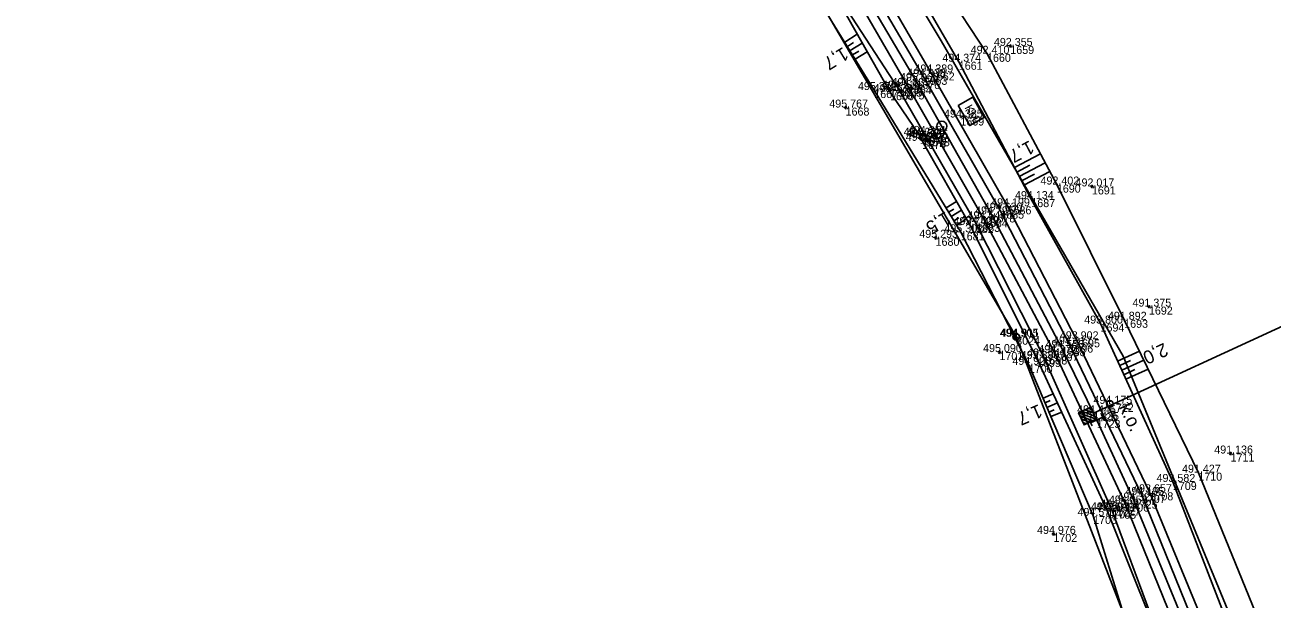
# Model space of a CAD drawing. Extents: x -1234191 to 23050, y -1290331 to -741191.
# Drawn here: x -865300.8 to -865113.9, y -1107212.4 to -1107126.4 of the extents above; entities that cross this region are included whole.
import ezdxf

# ---------------------------------------------------------------- set-up
doc = ezdxf.new("R2010")
doc.units = 0
for name, color, linetype in [('Vrstva 1', 7, 'Continuous'), ('Vrstva 12', 7, 'Continuous'), ('Vrstva 27', 7, 'Continuous'), ('Vrstva 3', 7, 'Continuous'), ('Vrstva 4', 7, 'Continuous'), ('Vrstva 48', 7, 'Continuous'), ('Vrstva 49', 7, 'Continuous'), ('Vrstva 53', 7, 'Continuous'), ('Vrstva 60', 7, 'Continuous'), ('Vrstva 61', 7, 'Continuous'), ('Vrstva 7', 7, 'Continuous')]:
    doc.layers.add(name, color=color, linetype=linetype)

msp = doc.modelspace()

# ---------------------------------------------------------------- linework, layer by layer
at = {"layer": 'Vrstva 1'}
msp.add_lwpolyline([(-865253.95, -1106984.99), (-865244.3, -1107004.68), (-865233.85, -1107023.85), (-865222.73, -1107042.81), (-865211.35, -1107061.61), (-865190.48, -1107095.96), (-865178.48, -1107115.73), (-865167.2, -1107134.79), (-865155.93, -1107154.79), (-865145.4, -1107174.83), (-865140.65, -1107184.59), (-865140.16, -1107185.61), (-865134.6, -1107197.69), (-865124.47, -1107222.35)], dxfattribs=at)
at = {"layer": 'Vrstva 12'}
msp.add_lwpolyline([(-865166.34, -1107143.76), (-865165.75, -1107143.36), (-865166.09, -1107142.72), (-865166.65, -1107143), (-865166.34, -1107143.76)], dxfattribs=at)
at = {"layer": 'Vrstva 27'}
msp.add_line((-865138.21, -1107183.13), (-865138.17, -1107183.22), dxfattribs=at)
msp.add_circle((-865138.19, -1107183.18), 0.5, dxfattribs=at)
at = {"layer": 'Vrstva 3'}
for p, q in [((-865095.24, -1107163.65), (-865140.65, -1107184.59)), ((-865142.4, -1107184.29), (-865140.45, -1107185.01)), ((-865141.92, -1107184.07), (-865140.67, -1107184.53)), ((-865141.44, -1107183.85), (-865140.89, -1107184.05)), ((-865142.88, -1107184.52), (-865140.23, -1107185.49)), ((-865142.66, -1107185), (-865140.71, -1107185.72)), ((-865142.44, -1107185.48), (-865141.19, -1107185.94)), ((-865142.21, -1107185.96), (-865141.67, -1107186.16)), ((-865141.28, -1107185.57), (-865140.86, -1107186.48)), ((-865139.26, -1107185.19), (-865141.07, -1107186.02)), ((-865139.47, -1107184.73), (-865139.05, -1107185.64))]:
    msp.add_line(p, q, dxfattribs=at)
msp.add_lwpolyline([(-865141.06, -1107183.68), (-865140.23, -1107185.49), (-865142.04, -1107186.33), (-865142.88, -1107184.52)], close=True, dxfattribs=at)
at = {"layer": 'Vrstva 4'}
for points in [[(-865271.55, -1106933.15), (-865268.35, -1106943.65), (-865262.05, -1106962.08), (-865252.65, -1106984.49), (-865242.91, -1107004.09), (-865232.53, -1107023.13), (-865221.46, -1107041.92), (-865210.16, -1107060.85), (-865189.56, -1107095.17), (-865177.27, -1107115.1), (-865166.12, -1107134.16), (-865154.62, -1107154.22), (-865144.26, -1107174.3), (-865133.39, -1107196.86), (-865123.28, -1107221.78), (-865114.21, -1107247.33), (-865107.13, -1107271.34), (-865101.45, -1107293.47), (-865096.61, -1107315.67), (-865092.2, -1107337.76), (-865087.93, -1107360.53), (-865078.96, -1107409.77)], [(-865076.81, -1107408.53), (-865086.19, -1107360.28), (-865090.85, -1107337.52), (-865095.49, -1107315.59), (-865100.08, -1107293.18), (-865105.98, -1107271.04), (-865113.06, -1107246.92), (-865121.97, -1107221.37), (-865132.25, -1107196.44), (-865143.24, -1107173.51), (-865153.52, -1107153.57), (-865165.02, -1107133.51), (-865176.15, -1107114.27), (-865188.18, -1107094.57), (-865209.17, -1107060.36), (-865220.24, -1107041.2), (-865231.43, -1107022.53), (-865239.74, -1107008.36), (-865244.25, -1106997.87), (-865250.7, -1106983.56), (-865260.16, -1106961.26), (-865267.75, -1106943.47), (-865268.35, -1106943.65)], [(-865125.9, -1107222.77), (-865135.88, -1107198.13), (-865146.46, -1107175.57), (-865157.07, -1107155.5), (-865168.46, -1107135.54), (-865179.51, -1107116.47), (-865191.76, -1107096.56), (-865212.58, -1107062.37), (-865224.08, -1107043.55), (-865235.22, -1107024.58), (-865245.58, -1107005.36), (-865255.28, -1106985.61)], [(-865257.2, -1106986.42), (-865247.4, -1107006.44), (-865236.53, -1107025.41), (-865225.07, -1107044.05), (-865213.73, -1107062.35), (-865193.66, -1107097.69), (-865181.73, -1107117.74), (-865169.89, -1107135.94), (-865158.21, -1107156.2), (-865148.14, -1107176.08), (-865137.82, -1107199.21), (-865128.67, -1107224.01)]]:
    msp.add_lwpolyline(points, dxfattribs=at)
at = {"layer": 'Vrstva 48'}
for p, q in [((-865177.93, -1107128.95), (-865176.05, -1107127.79)), ((-865177.54, -1107129.59), (-865176.61, -1107129.01)), ((-865177.14, -1107130.23), (-865175.31, -1107129.09)), ((-865176.75, -1107130.86), (-865175.84, -1107130.31)), ((-865176.36, -1107131.5), (-865174.57, -1107130.4)), ((-865152.46, -1107147.77), (-865148.58, -1107145.72)), ((-865152.11, -1107148.43), (-865150.17, -1107147.41)), ((-865151.76, -1107149.1), (-865147.88, -1107147.05)), ((-865151.41, -1107149.76), (-865149.46, -1107148.73)), ((-865151.06, -1107150.42), (-865147.17, -1107148.37)), ((-865162.75, -1107153.82), (-865161.17, -1107152.86)), ((-865162.36, -1107154.47), (-865161.58, -1107153.99)), ((-865161.97, -1107155.11), (-865160.43, -1107154.17)), ((-865161.58, -1107155.75), (-865160.82, -1107155.28)), ((-865161.2, -1107156.39), (-865159.69, -1107155.47)), ((-865137.02, -1107176.76), (-865133.76, -1107175.27)), ((-865136.71, -1107177.44), (-865135.07, -1107176.69)), ((-865136.4, -1107178.12), (-865133.11, -1107176.62)), ((-865136.09, -1107178.81), (-865134.43, -1107178.05)), ((-865135.78, -1107179.49), (-865132.45, -1107177.97)), ((-865148.21, -1107182.34), (-865146.67, -1107181.69)), ((-865147.91, -1107183.03), (-865147.14, -1107182.7)), ((-865147.62, -1107183.73), (-865146.04, -1107183.05)), ((-865147.33, -1107184.42), (-865146.53, -1107184.07)), ((-865147.03, -1107185.1), (-865145.41, -1107184.41))]:
    msp.add_line(p, q, dxfattribs=at)
at = {"layer": 'Vrstva 49'}
for p, q in [((-865153.35, -1107129.46), (-865152.87, -1107129.6)), ((-865153.04, -1107129.29), (-865153.18, -1107129.77)), ((-865178.04, -1107138.7), (-865177.56, -1107138.83)), ((-865177.74, -1107138.52), (-865177.86, -1107139.01)), ((-865141.12, -1107150.52), (-865140.64, -1107150.67)), ((-865140.81, -1107150.35), (-865140.96, -1107150.83)), ((-865164.24, -1107158.05), (-865164.38, -1107158.53)), ((-865164.55, -1107158.22), (-865164.07, -1107158.35)), ((-865132.57, -1107168.53), (-865132.1, -1107168.7)), ((-865132.25, -1107168.38), (-865132.42, -1107168.85)), ((-865154.98, -1107175.35), (-865154.5, -1107175.5)), ((-865154.67, -1107175.18), (-865154.82, -1107175.66)), ((-865120.33, -1107190.55), (-865119.86, -1107190.72)), ((-865120.01, -1107190.4), (-865120.18, -1107190.87)), ((-865146.88, -1107202.6), (-865146.41, -1107202.77)), ((-865146.56, -1107202.45), (-865146.73, -1107202.92))]:
    msp.add_line(p, q, dxfattribs=at)
for points in [[(-865128.67, -1107224.01), (-865138.58, -1107199.15), (-865149.1, -1107176.46), (-865159.17, -1107156.37), (-865166.34, -1107143.76), (-865166.65, -1107143), (-865171.14, -1107136.46), (-865181.73, -1107117.74), (-865193.66, -1107097.69), (-865213.73, -1107062.35), (-865225.07, -1107044.05), (-865236.53, -1107025.41), (-865247.4, -1107006.44), (-865254.29, -1106995.01), (-865264.85, -1106980.55), (-865276.84, -1106965.36), (-865282.93, -1106954.09), (-865282.06, -1106951.11), (-865282.01, -1106951.2), (-865281.78, -1106951.68)], [(-865074.9, -1107417.19), (-865072.18, -1107415.05), (-865074.1, -1107405.04), (-865082.58, -1107358.94), (-865086.35, -1107336.26), (-865090.03, -1107314.57), (-865094.51, -1107291.81), (-865099.26, -1107269.75), (-865102.65, -1107257.91), (-865107.51, -1107244.92), (-865114.81, -1107218.28), (-865124.92, -1107193.5), (-865136.04, -1107170.58), (-865146.13, -1107150.31), (-865156.6, -1107130.71), (-865169.48, -1107111.06), (-865184.01, -1107092.63), (-865206.67, -1107057.9), (-865209.3, -1107045.87)], [(-865074.9, -1107417.19), (-865075.21, -1107414.83), (-865076.81, -1107408.53), (-865086.19, -1107360.28), (-865089.16, -1107337.27), (-865093.61, -1107315.19), (-865097.54, -1107292.27), (-865102.18, -1107269.46), (-865105.31, -1107258.75), (-865109.86, -1107245.87), (-865119, -1107220.06), (-865128.74, -1107194.89), (-865139.58, -1107171.15), (-865149.96, -1107152.49), (-865160.83, -1107131.9), (-865172.18, -1107112.31), (-865184.96, -1107093.62), (-865206.67, -1107057.9)], [(-865096.04, -1107395.2), (-865101.16, -1107363.31), (-865104.56, -1107339.15), (-865108.7, -1107318.89), (-865109.37, -1107293.29), (-865113.38, -1107279.75), (-865116.84, -1107274.56), (-865123.5, -1107250.96), (-865132.9, -1107225.14), (-865140.69, -1107199.99), (-865150.34, -1107177.34), (-865160.54, -1107157.47), (-865173.5, -1107136.14), (-865183.95, -1107119.17), (-865197.15, -1107102.77), (-865218.2, -1107064.9)]]:
    msp.add_lwpolyline(points, dxfattribs=at)
at = {"layer": 'Vrstva 53'}
for p, q in [((-865152.24, -1107173.08), (-865152.19, -1107173.17)), ((-865152.28, -1107173.12), (-865152.18, -1107173.12))]:
    msp.add_line(p, q, dxfattribs=at)
for points in [[(-865238.82, -1106657.44), (-865256.95, -1106698.52), (-865276.74, -1106765.17), (-865279.74, -1106831.09), (-865265.56, -1106893.79), (-865256.25, -1106933.64), (-865247.14, -1106989.91), (-865222.8, -1107004.87), (-865201.31, -1107030.96), (-865196.45, -1107073.73), (-865163.46, -1107128.75), (-865136.19, -1107176.03), (-865109.59, -1107240.55), (-865092.98, -1107247.14), (-865086.64, -1107264.13), (-865095.13, -1107273.62), (-865092.53, -1107296.42)], [(-865031.84, -1107728.7), (-865056.26, -1107614.01), (-865082.13, -1107527.34), (-865093.98, -1107443.05), (-865102.44, -1107349.87), (-865111.7, -1107288.18), (-865115.78, -1107279.62), (-865126.55, -1107239.39), (-865152.22, -1107173.12), (-865183.78, -1107119.15), (-865210.51, -1107089.36), (-865241.35, -1107035.57), (-865260.95, -1106990.6), (-865287.43, -1106945.67), (-865298.94, -1106904.64), (-865299.65, -1106898.63), (-865300.82, -1106833.27), (-865292.28, -1106759.44), (-865281, -1106690.92)]]:
    msp.add_lwpolyline(points, dxfattribs=at)
for centre in [(-865152.23, -1107173.12), (-865152.22, -1107173.12)]:
    msp.add_circle(centre, 0.499, dxfattribs=at)
at = {"layer": 'Vrstva 60'}
for p, q in [((-865153.11, -1107129.53), (-865153.11, -1107129.53)), ((-865160.83, -1107131.9), (-865160.83, -1107131.9)), ((-865156.6, -1107130.71), (-865156.6, -1107130.71)), ((-865165.02, -1107133.51), (-865165.02, -1107133.51)), ((-865168.46, -1107135.54), (-865168.46, -1107135.54)), ((-865167.2, -1107134.79), (-865167.2, -1107134.79)), ((-865166.12, -1107134.16), (-865166.12, -1107134.16)), ((-865173.5, -1107136.14), (-865173.5, -1107136.14)), ((-865171.14, -1107136.46), (-865171.14, -1107136.46)), ((-865169.89, -1107135.94), (-865169.89, -1107135.94)), ((-865169.56, -1107136.35), (-865169.56, -1107136.35)), ((-865177.8, -1107138.77), (-865177.8, -1107138.77)), ((-865160.6, -1107140.26), (-865160.6, -1107140.26)), ((-865166.65, -1107143), (-865166.65, -1107143)), ((-865166.26, -1107143.19), (-865166.26, -1107143.19)), ((-865166.09, -1107142.72), (-865166.09, -1107142.72)), ((-865166.34, -1107143.76), (-865166.34, -1107143.76)), ((-865165.75, -1107143.36), (-865165.75, -1107143.36)), ((-865146.13, -1107150.31), (-865146.13, -1107150.31)), ((-865140.88, -1107150.59), (-865140.88, -1107150.59)), ((-865149.96, -1107152.49), (-865149.96, -1107152.49)), ((-865154.62, -1107154.22), (-865154.62, -1107154.22)), ((-865153.52, -1107153.57), (-865153.52, -1107153.57)), ((-865158.21, -1107156.2), (-865158.21, -1107156.2)), ((-865157.07, -1107155.5), (-865157.07, -1107155.5)), ((-865155.93, -1107154.79), (-865155.93, -1107154.79)), ((-865160.54, -1107157.47), (-865160.54, -1107157.47)), ((-865159.17, -1107156.37), (-865159.17, -1107156.37)), ((-865164.31, -1107158.29), (-865164.31, -1107158.29)), ((-865132.33, -1107168.61), (-865132.33, -1107168.61)), ((-865139.58, -1107171.15), (-865139.58, -1107171.15)), ((-865136.04, -1107170.58), (-865136.04, -1107170.58)), ((-865152.23, -1107173.12), (-865152.23, -1107173.12)), ((-865152.22, -1107173.12), (-865152.22, -1107173.12)), ((-865145.4, -1107174.83), (-865145.4, -1107174.83)), ((-865144.26, -1107174.3), (-865144.26, -1107174.3)), ((-865143.24, -1107173.51), (-865143.24, -1107173.51)), ((-865154.74, -1107175.42), (-865154.74, -1107175.42)), ((-865149.1, -1107176.46), (-865149.1, -1107176.46)), ((-865148.14, -1107176.08), (-865148.14, -1107176.08)), ((-865146.46, -1107175.57), (-865146.46, -1107175.57)), ((-865150.34, -1107177.34), (-865150.34, -1107177.34)), ((-865138.19, -1107183.18), (-865138.19, -1107183.18)), ((-865140.65, -1107184.59), (-865140.65, -1107184.59)), ((-865140.16, -1107185.61), (-865140.16, -1107185.61)), ((-865120.09, -1107190.63), (-865120.09, -1107190.63)), ((-865124.92, -1107193.5), (-865124.92, -1107193.5)), ((-865128.74, -1107194.89), (-865128.74, -1107194.89)), ((-865133.39, -1107196.86), (-865133.39, -1107196.86)), ((-865132.25, -1107196.44), (-865132.25, -1107196.44)), ((-865138.58, -1107199.15), (-865138.58, -1107199.15)), ((-865137.82, -1107199.21), (-865137.82, -1107199.21)), ((-865137.17, -1107198.73), (-865137.17, -1107198.73)), ((-865135.88, -1107198.13), (-865135.88, -1107198.13)), ((-865134.6, -1107197.69), (-865134.6, -1107197.69)), ((-865140.69, -1107199.99), (-865140.69, -1107199.99)), ((-865146.65, -1107202.68), (-865146.65, -1107202.68))]:
    msp.add_line(p, q, dxfattribs=at)
at = {"layer": 'Vrstva 7'}
for p, q in [((-865169.13, -1107136.1), (-865170, -1107136.6)), ((-865169.81, -1107135.91), (-865169.32, -1107136.79)), ((-865160.6, -1107140.26), (-865160.05, -1107139.96)), ((-865166.28, -1107143.15), (-865166.23, -1107143.24)), ((-865136.71, -1107198.52), (-865137.62, -1107198.94)), ((-865137.38, -1107198.28), (-865136.96, -1107199.19))]:
    msp.add_line(p, q, dxfattribs=at)
msp.add_lwpolyline([(-865160.91, -1107138.44), (-865158.75, -1107137.22), (-865157.03, -1107140.26), (-865159.2, -1107141.48)], close=True, dxfattribs=at)
for centre, radius in [((-865163.38, -1107141.57), 0.75), ((-865166.26, -1107143.19), 0.5)]:
    msp.add_circle(centre, radius, dxfattribs=at)

# ---------------------------------------------------------------- texts
at = {"layer": 'Vrstva 27'}
msp.add_text('k.o.', height=2, rotation=295.9888, dxfattribs=at).set_placement((-865136.89, -1107183.67))
at = {"layer": 'Vrstva 48'}
for s, rotation, p in [('1,7', 211.6209, (-865178.16, -1107129.61)), ('1,7', 207.8306, (-865150.22, -1107143.63)), ('1,5', 211.2878, (-865162.81, -1107154.26)), ('2,0', 204.5537, (-865130.06, -1107173.99)), ('1,7', 203.0932, (-865148.85, -1107183.19))]:
    msp.add_text(s, height=2, rotation=rotation, dxfattribs=at).set_placement(p)
at = {"layer": 'Vrstva 60'}
for s, p in [('1659', (-865153.11, -1107130.73)), ('1661', (-865160.83, -1107133.1)), ('1660', (-865156.6, -1107131.91)), ('1662', (-865165.02, -1107134.71)), ('1664', (-865168.46, -1107136.74)), ('1676', (-865167.2, -1107135.99)), ('1663', (-865166.12, -1107135.36)), ('1667', (-865173.5, -1107137.34)), ('1666', (-865171.14, -1107137.66)), ('1665', (-865169.89, -1107137.14)), ('1675', (-865169.56, -1107137.55)), ('1668', (-865177.8, -1107139.97)), ('1669', (-865160.6, -1107141.46)), ('1671', (-865166.65, -1107144.2)), ('1670', (-865166.26, -1107144.39)), ('1672', (-865166.09, -1107143.92)), ('1674', (-865166.34, -1107144.96)), ('1673', (-865165.75, -1107144.56)), ('1690', (-865146.13, -1107151.52)), ('1691', (-865140.88, -1107151.79)), ('1687', (-865149.96, -1107153.69)), ('1685', (-865154.62, -1107155.42)), ('1686', (-865153.52, -1107154.77)), ('1683', (-865158.21, -1107157.4)), ('1684', (-865157.07, -1107156.7)), ('1678', (-865155.93, -1107155.99)), ('1681', (-865160.54, -1107158.67)), ('1682', (-865159.17, -1107157.57)), ('1680', (-865164.31, -1107159.49)), ('1692', (-865132.33, -1107169.81)), ('1694', (-865139.58, -1107172.35)), ('1693', (-865136.04, -1107171.78)), ('3', (-865152.23, -1107174.32)), ('7024', (-865152.22, -1107174.32)), ('1688', (-865145.4, -1107176.03)), ('1696', (-865144.26, -1107175.5)), ('1695', (-865143.24, -1107174.71)), ('1701', (-865154.74, -1107176.62)), ('1699', (-865149.1, -1107177.66)), ('1698', (-865148.14, -1107177.28)), ('1697', (-865146.46, -1107176.77)), ('1700', (-865150.34, -1107178.54)), ('1722', (-865138.19, -1107184.38)), ('1720', (-865140.65, -1107185.79)), ('1723', (-865140.16, -1107186.81)), ('1711', (-865120.09, -1107191.83)), ('1710', (-865124.92, -1107194.7)), ('1709', (-865128.74, -1107196.09)), ('1707', (-865133.39, -1107198.06)), ('1708', (-865132.25, -1107197.64)), ('1704', (-865138.58, -1107200.35)), ('1705', (-865137.82, -1107200.41)), ('1727', (-865137.17, -1107199.93)), ('1706', (-865135.88, -1107199.33)), ('1725', (-865134.6, -1107198.89)), ('1703', (-865140.69, -1107201.19)), ('1702', (-865146.65, -1107203.88))]:
    msp.add_text(s, height=1.2, dxfattribs=at).set_placement(p)
at = {"layer": 'Vrstva 61'}
for s, p in [('492.410', (-865159.05, -1107130.71)), ('492.355', (-865155.57, -1107129.53)), ('494.374', (-865163.29, -1107131.9)), ('495.063', (-865169.65, -1107134.79)), ('494.938', (-865168.57, -1107134.16)), ('494.389', (-865167.48, -1107133.51)), ('495.372', (-865175.95, -1107136.14)), ('493.728', (-865173.59, -1107136.46)), ('494.210', (-865172.34, -1107135.94)), ('495.040', (-865172.01, -1107136.35)), ('494.835', (-865170.91, -1107135.54)), ('495.767', (-865180.25, -1107138.77)), ('494.385', (-865163.05, -1107140.26)), ('494.324', (-865169.1, -1107143)), ('494.247', (-865168.79, -1107143.76)), ('494.599', (-865168.71, -1107143.19)), ('494.251', (-865168.45, -1107142.72)), ('494.255', (-865168.21, -1107143.36)), ('492.402', (-865148.58, -1107150.31)), ('492.017', (-865143.33, -1107150.59)), ('494.199', (-865155.98, -1107153.57)), ('494.134', (-865152.41, -1107152.49)), ('494.544', (-865159.52, -1107155.5)), ('494.795', (-865158.39, -1107154.79)), ('494.630', (-865157.08, -1107154.22)), ('495.302', (-865162.99, -1107157.47)), ('493.742', (-865161.62, -1107156.37)), ('494.039', (-865160.66, -1107156.2)), ('495.293', (-865166.76, -1107158.29)), ('491.375', (-865134.79, -1107168.61)), ('491.892', (-865138.48, -1107170.58)), ('493.800', (-865142.03, -1107171.15)), ('494.905', (-865154.69, -1107173.12)), ('494.911', (-865154.57, -1107173.12)), ('494.417', (-865146.71, -1107174.3)), ('493.902', (-865145.69, -1107173.51)), ('495.090', (-865157.19, -1107175.42)), ('493.544', (-865150.59, -1107176.08)), ('494.277', (-865148.91, -1107175.57)), ('494.556', (-865147.85, -1107174.83)), ('494.928', (-865152.8, -1107177.34)), ('493.380', (-865151.55, -1107176.46)), ('494.175', (-865140.64, -1107183.18)), ('494.445', (-865143.1, -1107184.59)), ('494.435', (-865142.62, -1107185.61)), ('491.136', (-865122.54, -1107190.63)), ('493.582', (-865131.19, -1107194.89)), ('491.427', (-865127.37, -1107193.5)), ('493.657', (-865134.7, -1107196.44)), ('494.059', (-865138.33, -1107198.13)), ('494.323', (-865137.05, -1107197.69)), ('494.195', (-865135.85, -1107196.86)), ('494.571', (-865143.04, -1107199.99)), ('492.607', (-865141.03, -1107199.15)), ('492.939', (-865140.28, -1107199.21)), ('494.238', (-865139.62, -1107198.73)), ('494.976', (-865149.1, -1107202.68))]:
    msp.add_text(s, height=1.2, dxfattribs=at).set_placement(p)
at = {"layer": 'Vrstva 7'}
msp.add_text('KM', height=1.247, rotation=299.3998, dxfattribs=at).set_placement((-865160.01, -1107138.77))

doc.saveas('drawing.dxf')
